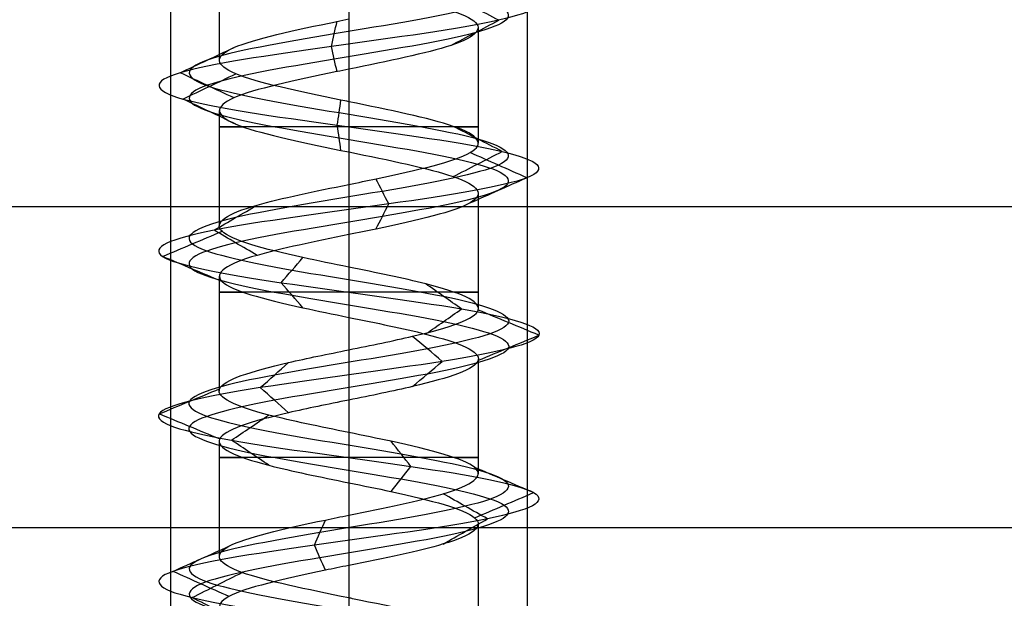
# Model space of a CAD drawing. Header units: millimetres. Extents: x -429 to 422, y -262 to 259.
# Tile 491 of 656: x 232 to 246, y 185 to 193. Entities that reach past the tile are written whole.
import ezdxf

# ---------------------------------------------------------------- set-up
doc = ezdxf.new("R2010")
doc.units = ezdxf.units.MM
doc.layers.add('Default', color=7, linetype='Continuous', true_color=0x000000)

msp = doc.modelspace()

# ---------------------------------------------------------------- linework, layer by layer
at = {"layer": 'Default', "color": 9, "true_color": 0xbebcba}
for p, q in [((235.057, 194.227, 880.822), (235.057, 192.612, 880.822)), ((238.688, 193.068, 880.822), (238.688, 191.452, 880.822)), ((236.873, 192.488, 879.003), (236.873, 190.873, 879.006)), ((235.057, 191.908, 880.822), (235.057, 190.294, 880.822)), ((238.688, 190.748, 880.822), (238.688, 189.134, 880.822)), ((236.873, 190.169, 879.006), (236.873, 188.555, 879.011)), ((235.057, 189.589, 880.822), (235.057, 187.976, 880.822)), ((238.688, 188.43, 880.822), (238.688, 186.816, 880.822)), ((236.873, 187.851, 879.011), (236.873, 186.238, 879.005)), ((235.057, 187.273, 880.822), (235.057, 185.658, 880.822)), ((238.688, 186.113, 880.822), (238.688, 184.498, 880.822)), ((236.873, 185.533, 879.005), (236.873, 183.919, 879.003))]:
    msp.add_line(p, q, dxfattribs=at)
at = {"layer": 'Default'}
for p, q in [((-418.127, 190.565, 780.822), (411.873, 190.565, 780.822)), ((-418.127, 190.565, 873.822), (411.873, 190.565, 873.822))]:
    msp.add_line(p, q, dxfattribs=at)
at = {"layer": 'Default', "color": 9, "true_color": 0xbebcba, "extrusion": (0, 1, 0)}
for centre, start, end in [((-236.873, 880.822, 191.68), 270, 35.3645), ((-236.873, 880.822, 191.68), 144.5389, 270), ((-236.873, 880.822, 189.362), 270, 35.2203), ((-236.873, 880.822, 189.362), 144.5782, 270), ((-236.873, 880.822, 187.044), 270, 35.432), ((-236.873, 880.822, 187.044), 144.6441, 270)]:
    msp.add_arc(centre, 1.816, start, end, dxfattribs=at)
at = {"layer": 'Default', "color": 9, "true_color": 0xbebcba}
for points, degree in [([(236.873, 199.97, 878.583), (236.128, 199.848, 878.583), (234.653, 199.603, 879.383), (234.458, 199.235, 881.91), (236.475, 198.867, 883.438), (238.853, 198.499, 882.577), (239.422, 198.132, 880.111), (237.66, 197.764, 878.296), (235.178, 197.396, 878.789), (234.245, 197.028, 881.141), (235.714, 196.66, 883.202), (238.242, 196.293, 883.087), (239.518, 195.925, 880.902), (238.376, 195.557, 878.644), (235.86, 195.189, 878.377), (234.269, 194.821, 880.345), (235.059, 194.454, 882.749), (237.506, 194.086, 883.392), (239.374, 193.718, 881.686), (238.956, 193.35, 879.19), (236.633, 192.983, 878.187), (234.529, 192.615, 879.592), (234.567, 192.247, 882.122), (236.713, 191.879, 883.464), (239.004, 191.511, 882.391), (239.347, 191.144, 879.884), (237.428, 190.776, 878.235), (235.001, 190.408, 878.951), (234.285, 190.04, 881.378), (235.934, 189.673, 883.297), (238.441, 189.305, 882.954), (239.514, 188.937, 880.662), (238.173, 188.569, 878.517), (235.643, 188.201, 878.479), (234.237, 187.834, 880.583), (235.24, 187.466, 882.906), (237.736, 187.098, 883.324), (239.442, 186.73, 881.456), (238.8, 186.362, 879.008), (236.396, 185.995, 878.219), (234.428, 185.627, 879.809), (234.695, 185.259, 882.326), (236.953, 184.891, 883.468), (239.137, 184.524, 882.191), (239.252, 184.156, 879.664), (237.192, 183.788, 878.195), (234.84, 183.42, 879.128), (234.346, 183.052, 881.61), (236.162, 182.685, 883.372), (238.628, 182.317, 882.803), (239.489, 181.949, 880.424), (237.959, 181.581, 878.409), (235.436, 181.213, 878.6), (234.226, 180.846, 880.822), (235.436, 180.478, 883.045), (237.959, 180.11, 883.236), (239.489, 179.742, 881.22), (238.628, 179.375, 878.841), (236.162, 179.007, 878.273), (234.346, 178.639, 880.035), (234.84, 178.271, 882.517), (237.192, 177.903, 883.449), (239.252, 177.536, 881.981), (239.137, 177.168, 879.453), (236.953, 176.8, 878.177), (234.695, 176.432, 879.319), (234.428, 176.064, 881.835), (236.396, 175.697, 883.425), (238.8, 175.329, 882.636), (239.442, 174.961, 880.189), (237.736, 174.593, 878.32), (235.24, 174.226, 878.739), (234.237, 173.858, 881.062), (235.643, 173.49, 883.166), (238.173, 173.122, 883.127), (239.514, 172.754, 880.982), (238.441, 172.387, 878.691), (235.934, 172.019, 878.348), (234.285, 171.651, 880.267), (235.001, 171.283, 882.694), (237.428, 170.916, 883.41), (239.347, 170.548, 881.761), (239.004, 170.18, 879.254), (236.713, 169.812, 878.181), (234.567, 169.444, 879.522), (234.529, 169.077, 882.052), (236.633, 168.709, 883.458), (238.956, 168.341, 882.454), (239.374, 167.973, 879.959), (237.506, 167.605, 878.253), (235.059, 167.238, 878.895), (234.269, 166.87, 881.299), (235.86, 166.502, 883.267), (238.376, 166.134, 883), (239.518, 165.767, 880.742), (238.242, 165.399, 878.557), (235.714, 165.031, 878.443), (234.245, 164.663, 880.503), (235.178, 164.295, 882.855), (237.66, 163.928, 883.349), (239.422, 163.56, 881.533), (238.853, 163.192, 879.067), (236.475, 162.824, 878.206), (234.458, 162.456, 879.735), (234.653, 162.089, 882.262), (236.128, 161.843, 883.062), (236.873, 161.721, 883.062)], 3), ([(236.873, 199.794, 878.156), (235.987, 199.671, 878.156), (234.23, 199.426, 879.109), (233.998, 199.058, 882.116), (236.399, 198.691, 883.936), (239.23, 198.323, 882.912), (239.907, 197.955, 879.976), (237.81, 197.587, 877.815), (234.856, 197.219, 878.402), (233.745, 196.852, 881.202), (235.494, 196.484, 883.655), (238.502, 196.116, 883.518), (240.021, 195.748, 880.917), (238.662, 195.381, 878.23), (235.667, 195.013, 877.912), (233.774, 194.645, 880.254), (234.713, 194.277, 883.116), (237.626, 193.909, 883.881), (239.85, 193.542, 881.85), (239.352, 193.174, 878.879), (236.588, 192.806, 877.685), (234.083, 192.438, 879.358), (234.129, 192.07, 882.37), (236.682, 191.703, 883.967), (239.41, 191.335, 882.689), (239.818, 190.967, 879.705), (237.534, 190.599, 877.742), (234.645, 190.232, 878.595), (233.793, 189.864, 881.483), (235.756, 189.496, 883.768), (238.74, 189.128, 883.36), (240.017, 188.76, 880.632), (238.42, 188.393, 878.078), (235.409, 188.025, 878.033), (233.735, 187.657, 880.537), (234.93, 187.289, 883.302), (237.9, 186.921, 883.8), (239.931, 186.554, 881.576), (239.166, 186.186, 878.663), (236.305, 185.818, 877.724), (233.962, 185.45, 879.617), (234.28, 185.083, 882.612), (236.968, 184.715, 883.971), (239.568, 184.347, 882.452), (239.705, 183.979, 879.443), (237.252, 183.611, 877.695), (234.453, 183.244, 878.805), (233.865, 182.876, 881.759), (236.027, 182.508, 883.857), (238.962, 182.14, 883.18), (239.987, 181.772, 880.348), (238.165, 181.405, 877.95), (235.162, 181.037, 878.177), (233.722, 180.669, 880.822), (235.162, 180.301, 883.468), (238.165, 179.934, 883.695), (239.987, 179.566, 881.296), (238.962, 179.198, 878.464), (236.027, 178.83, 877.788), (233.865, 178.462, 879.885), (234.453, 178.095, 882.839), (237.252, 177.727, 883.949), (239.705, 177.359, 882.201), (239.568, 176.991, 879.193), (236.968, 176.624, 877.673), (234.28, 176.256, 879.033), (233.962, 175.888, 882.028), (236.305, 175.52, 883.921), (239.166, 175.152, 882.981), (239.931, 174.785, 880.068), (237.9, 174.417, 877.844), (234.93, 174.049, 878.342), (233.735, 173.681, 881.107), (235.409, 173.313, 883.612), (238.42, 172.946, 883.566), (240.017, 172.578, 881.012), (238.74, 172.21, 878.285), (235.756, 171.842, 877.877), (233.793, 171.475, 880.161), (234.645, 171.107, 883.05), (237.534, 170.739, 883.902), (239.818, 170.371, 881.939), (239.41, 170.003, 878.955), (236.682, 169.636, 877.678), (234.129, 169.268, 879.275), (234.083, 168.9, 882.286), (236.588, 168.532, 883.959), (239.352, 168.164, 882.765), (239.85, 167.797, 879.795), (237.626, 167.429, 877.764), (234.713, 167.061, 878.528), (233.774, 166.693, 881.39), (235.667, 166.326, 883.733), (238.662, 165.958, 883.415), (240.021, 165.59, 880.727), (238.502, 165.222, 878.126), (235.494, 164.854, 877.99), (233.745, 164.487, 880.442), (234.856, 164.119, 883.242), (237.81, 163.751, 883.83), (239.907, 163.383, 881.668), (239.23, 163.015, 878.733), (236.399, 162.648, 877.709), (233.998, 162.28, 879.528), (234.23, 161.912, 882.535), (235.987, 161.667, 883.488), (236.873, 161.544, 883.488)], 3), ([(236.873, 199.617, 878.583), (236.128, 199.495, 878.583), (234.653, 199.25, 879.383), (234.458, 198.882, 881.909), (236.475, 198.514, 883.438), (238.853, 198.146, 882.577), (239.422, 197.778, 880.111), (237.66, 197.411, 878.296), (235.178, 197.043, 878.789), (234.245, 196.675, 881.141), (235.714, 196.307, 883.202), (238.242, 195.94, 883.087), (239.518, 195.572, 880.902), (238.376, 195.204, 878.644), (235.86, 194.836, 878.377), (234.269, 194.468, 880.345), (235.059, 194.101, 882.749), (237.506, 193.733, 883.392), (239.374, 193.365, 881.686), (238.956, 192.997, 879.19), (236.633, 192.629, 878.187), (234.529, 192.262, 879.592), (234.567, 191.894, 882.122), (236.713, 191.526, 883.464), (239.004, 191.158, 882.391), (239.347, 190.791, 879.884), (237.428, 190.423, 878.235), (235.001, 190.055, 878.951), (234.285, 189.687, 881.378), (235.934, 189.319, 883.297), (238.441, 188.952, 882.954), (239.514, 188.584, 880.662), (238.173, 188.216, 878.517), (235.643, 187.848, 878.479), (234.237, 187.48, 880.583), (235.24, 187.113, 882.905), (237.736, 186.745, 883.324), (239.442, 186.377, 881.456), (238.8, 186.009, 879.008), (236.396, 185.642, 878.219), (234.428, 185.274, 879.809), (234.695, 184.906, 882.326), (236.953, 184.538, 883.468), (239.137, 184.17, 882.191), (239.252, 183.803, 879.664), (237.192, 183.435, 878.195), (234.84, 183.067, 879.128), (234.346, 182.699, 881.61), (236.162, 182.331, 883.372), (238.628, 181.964, 882.803), (239.489, 181.596, 880.424), (237.959, 181.228, 878.409), (235.436, 180.86, 878.6), (234.226, 180.493, 880.822), (235.436, 180.125, 883.045), (237.959, 179.757, 883.236), (239.489, 179.389, 881.22), (238.628, 179.021, 878.841), (236.162, 178.654, 878.273), (234.346, 178.286, 880.035), (234.84, 177.918, 882.517), (237.192, 177.55, 883.449), (239.252, 177.183, 881.981), (239.137, 176.815, 879.453), (236.953, 176.447, 878.177), (234.695, 176.079, 879.319), (234.428, 175.711, 881.835), (236.396, 175.344, 883.425), (238.8, 174.976, 882.636), (239.442, 174.608, 880.189), (237.736, 174.24, 878.32), (235.24, 173.872, 878.739), (234.237, 173.505, 881.062), (235.643, 173.137, 883.166), (238.173, 172.769, 883.127), (239.514, 172.401, 880.982), (238.441, 172.034, 878.691), (235.934, 171.666, 878.348), (234.285, 171.298, 880.267), (235.001, 170.93, 882.694), (237.428, 170.562, 883.41), (239.347, 170.195, 881.761), (239.004, 169.827, 879.254), (236.713, 169.459, 878.181), (234.567, 169.091, 879.522), (234.529, 168.723, 882.052), (236.633, 168.356, 883.458), (238.956, 167.988, 882.454), (239.374, 167.62, 879.959), (237.506, 167.252, 878.253), (235.059, 166.885, 878.895), (234.269, 166.517, 881.299), (235.86, 166.149, 883.267), (238.376, 165.781, 883), (239.518, 165.413, 880.742), (238.242, 165.046, 878.557), (235.714, 164.678, 878.443), (234.245, 164.31, 880.503), (235.178, 163.942, 882.855), (237.66, 163.574, 883.349), (239.422, 163.207, 881.533), (238.853, 162.839, 879.067), (236.475, 162.471, 878.206), (234.458, 162.103, 879.735), (234.653, 161.736, 882.262), (236.128, 161.49, 883.062), (236.873, 161.368, 883.062)], 3), ([(236.873, 193.646, 882.638), (236.873, 192.839, 882.638), (236.873, 192.032, 882.638)], 2), ([(238.975, 193.174, 879.175), (238.751, 193.291, 879.351), (238.527, 193.409, 879.526), (238.304, 193.526, 879.701)], 3), ([(238.304, 192.821, 879.701), (238.527, 192.939, 879.526), (238.751, 193.056, 879.351), (238.975, 193.174, 879.175)], 3), ([(236.631, 192.806, 878.163), (236.657, 192.924, 878.446), (236.682, 193.041, 878.729), (236.708, 193.159, 879.012)], 3), ([(234.508, 192.438, 879.581), (234.76, 192.556, 879.713), (235.012, 192.673, 879.846), (235.263, 192.791, 879.978)], 3), ([(236.708, 192.453, 879.012), (236.682, 192.571, 878.729), (236.657, 192.688, 878.446), (236.631, 192.806, 878.163)], 3), ([(235.263, 192.086, 879.978), (235.012, 192.203, 879.846), (234.76, 192.321, 879.713), (234.508, 192.438, 879.581)], 3), ([(234.547, 192.07, 882.134), (234.795, 192.188, 881.994), (235.042, 192.306, 881.855), (235.29, 192.423, 881.715)], 3), ([(235.29, 191.718, 881.715), (235.042, 191.835, 881.855), (234.795, 191.953, 881.994), (234.547, 192.07, 882.134)], 3), ([(236.711, 191.703, 883.488), (236.729, 191.82, 883.204), (236.746, 191.938, 882.919), (236.763, 192.056, 882.635)], 3), ([(236.763, 191.35, 882.636), (236.746, 191.467, 882.92), (236.729, 191.585, 883.204), (236.711, 191.703, 883.488)], 3), ([(239.023, 191.335, 882.405), (238.794, 191.452, 882.236), (238.566, 191.57, 882.068), (238.337, 191.687, 881.899)], 3), ([(236.873, 191.328, 882.638), (236.873, 190.521, 882.638), (236.873, 189.714, 882.638)], 2), ([(238.336, 190.982, 881.899), (238.565, 191.1, 882.068), (238.794, 191.217, 882.236), (239.023, 191.335, 882.405)], 3), ([(239.369, 190.967, 879.875), (239.104, 191.084, 879.976), (238.839, 191.202, 880.077), (238.573, 191.319, 880.177)], 3), ([(238.572, 190.614, 880.178), (238.838, 190.732, 880.077), (239.104, 190.85, 879.976), (239.369, 190.967, 879.875)], 3), ([(237.433, 190.599, 878.211), (237.374, 190.717, 878.489), (237.314, 190.834, 878.766), (237.254, 190.951, 879.043)], 3), ([(234.984, 190.232, 878.934), (235.185, 190.349, 879.135), (235.386, 190.466, 879.336), (235.587, 190.584, 879.537)], 3), ([(237.254, 190.247, 879.045), (237.314, 190.364, 878.767), (237.373, 190.482, 878.489), (237.433, 190.599, 878.211)], 3), ([(234.262, 189.864, 881.383), (234.54, 189.981, 881.323), (234.817, 190.099, 881.263), (235.095, 190.216, 881.204)], 3), ([(235.587, 189.879, 879.536), (235.386, 189.997, 879.336), (235.185, 190.114, 879.135), (234.984, 190.232, 878.934)], 3), ([(235.094, 189.512, 881.204), (234.817, 189.629, 881.264), (234.539, 189.746, 881.323), (234.262, 189.864, 881.383)], 3), ([(235.926, 189.496, 883.319), (236.026, 189.613, 883.054), (236.127, 189.73, 882.789), (236.227, 189.848, 882.524)], 3), ([(236.227, 189.144, 882.524), (236.127, 189.262, 882.789), (236.026, 189.379, 883.054), (235.926, 189.496, 883.319)], 3), ([(238.455, 189.128, 882.973), (238.287, 189.245, 882.745), (238.119, 189.362, 882.517), (237.952, 189.48, 882.289)], 3), ([(237.952, 188.777, 882.289), (238.12, 188.894, 882.517), (238.287, 189.011, 882.745), (238.455, 189.128, 882.973)], 3), ([(239.538, 188.76, 880.661), (239.255, 188.878, 880.678), (238.973, 188.995, 880.695), (238.69, 189.112, 880.712)], 3), ([(236.873, 189.01, 882.638), (236.873, 188.203, 882.638), (236.873, 187.396, 882.638)], 2), ([(238.69, 188.409, 880.712), (238.973, 188.526, 880.695), (239.255, 188.643, 880.678), (239.538, 188.76, 880.661)], 3), ([(238.184, 188.393, 878.496), (238.045, 188.51, 878.743), (237.906, 188.627, 878.99), (237.767, 188.744, 879.237)], 3), ([(235.632, 188.025, 878.458), (235.763, 188.142, 878.709), (235.895, 188.259, 878.959), (236.027, 188.376, 879.21)], 3), ([(237.767, 188.041, 879.237), (237.906, 188.158, 878.99), (238.045, 188.275, 878.743), (238.184, 188.393, 878.496)], 3), ([(234.213, 187.657, 880.581), (234.495, 187.774, 880.606), (234.778, 187.891, 880.632), (235.06, 188.008, 880.657)], 3), ([(236.027, 187.673, 879.21), (235.895, 187.791, 878.959), (235.763, 187.908, 878.709), (235.632, 188.025, 878.458)], 3), ([(235.06, 187.306, 880.657), (234.778, 187.423, 880.632), (234.495, 187.54, 880.606), (234.213, 187.657, 880.581)], 3), ([(235.226, 187.289, 882.924), (235.401, 187.406, 882.701), (235.575, 187.524, 882.478), (235.75, 187.641, 882.255)], 3), ([(235.75, 186.938, 882.255), (235.575, 187.055, 882.478), (235.401, 187.172, 882.701), (235.226, 187.289, 882.924)], 3), ([(237.744, 186.921, 883.346), (237.651, 187.039, 883.078), (237.559, 187.156, 882.81), (237.466, 187.273, 882.542)], 3), ([(237.466, 186.57, 882.542), (237.559, 186.687, 882.81), (237.651, 186.804, 883.078), (237.744, 186.921, 883.346)], 3), ([(239.465, 186.554, 881.461), (239.189, 186.671, 881.393), (238.914, 186.789, 881.325), (238.638, 186.906, 881.257)], 3), ([(236.873, 186.692, 882.638), (236.873, 185.885, 882.638), (236.873, 185.078, 882.638)], 2), ([(238.638, 186.201, 881.257), (238.914, 186.319, 881.325), (239.19, 186.436, 881.393), (239.465, 186.554, 881.461)], 3), ([(238.817, 186.186, 878.992), (238.61, 186.303, 879.187), (238.403, 186.421, 879.381), (238.197, 186.538, 879.576)], 3), ([(236.391, 185.818, 878.196), (236.442, 185.935, 878.475), (236.494, 186.053, 878.754), (236.545, 186.17, 879.032)], 3), ([(238.196, 185.833, 879.576), (238.403, 185.951, 879.382), (238.61, 186.068, 879.187), (238.817, 186.186, 878.992)], 3), ([(234.406, 185.45, 879.8), (234.668, 185.568, 879.909), (234.93, 185.685, 880.017), (235.192, 185.802, 880.126)], 3), ([(236.545, 185.465, 879.035), (236.494, 185.583, 878.755), (236.443, 185.701, 878.475), (236.391, 185.818, 878.196)], 3), ([(235.194, 185.097, 880.127), (234.931, 185.215, 880.018), (234.668, 185.333, 879.909), (234.406, 185.45, 879.8)], 3), ([(234.675, 185.083, 882.339), (234.909, 185.2, 882.178), (235.143, 185.318, 882.016), (235.377, 185.435, 881.855)], 3), ([(235.377, 184.73, 881.854), (235.143, 184.847, 882.016), (234.909, 184.965, 882.177), (234.675, 185.083, 882.339)], 3)]:
    msp.add_open_spline(points, degree=degree, dxfattribs=at)
at = {"layer": 'Default'}
for points in [[(234.373, 195.065, 880.822), (234.373, 172.565, 880.822), (234.373, 150.065, 880.822)], [(236.873, 195.065, 883.322), (236.873, 172.565, 883.322), (236.873, 150.065, 883.322)], [(236.873, 195.065, 878.322), (236.873, 172.565, 878.322), (236.873, 150.065, 878.322)], [(239.373, 195.065, 880.822), (239.373, 172.565, 880.822), (239.373, 150.065, 880.822)], [(-418.127, 186.065, 780.822), (-3.127, 186.065, 780.822), (411.873, 186.065, 780.822)], [(-418.127, 186.065, 873.822), (-3.127, 186.065, 873.822), (411.873, 186.065, 873.822)], [(-418.127, 186.065, 827.322), (-3.127, 186.065, 827.322), (411.873, 186.065, 827.322)]]:
    msp.add_open_spline(points, degree=2, dxfattribs=at)
at = {"layer": 'Default', "color": 9, "true_color": 0xbebcba}
for points, knots in [([(236.873, 193.646, 882.638), (237.019, 193.617, 882.639), (237.767, 193.464, 882.556), (238.9, 193.19, 881.522), (238.571, 192.833, 879.56), (237.419, 192.599, 879.007), (236.873, 192.488, 879.003)], [-16.735145, -16.735145, -16.735145, -16.735145, -16.091486, -13.436391, -10.781296, -8.369707, -8.369707, -8.369707, -8.369707]), ([(236.873, 192.032, 882.638), (236.836, 192.04, 882.638), (236.8, 192.047, 882.637), (236.763, 192.055, 882.635), (236.164, 192.177, 882.599), (235.584, 192.3, 882.237), (235.289, 192.423, 881.714), (234.993, 192.545, 881.191), (234.983, 192.668, 880.507), (235.262, 192.79, 879.975), (235.541, 192.913, 879.443), (236.109, 193.035, 879.064), (236.708, 193.158, 879.01), (236.762, 193.169, 879.005), (236.817, 193.181, 879.002), (236.873, 193.192, 879.003)], [-15.638496, -15.638496, -15.638496, -15.638496, -15.494179, -15.494179, -15.494179, -13.008298, -13.008298, -13.008298, -10.523023, -10.523023, -10.523023, -8.037877, -8.037877, -8.037877, -7.809918, -7.809918, -7.809918, -7.809918]), ([(236.873, 192.488, 879.003), (236.817, 192.476, 879.002), (236.162, 192.343, 879.029), (234.973, 192.086, 879.823), (235.004, 191.718, 881.874), (236.199, 191.466, 882.621), (236.836, 191.336, 882.638), (236.873, 191.328, 882.638)], [-8.369707, -8.369707, -8.369707, -8.369707, -8.1262, -5.471105, -2.81601, -0.160914, 0, 0, 0, 0]), ([(236.873, 190.873, 879.006), (237.001, 190.899, 879.004), (237.13, 190.925, 879.017), (237.255, 190.951, 879.043), (237.842, 191.074, 879.169), (238.361, 191.197, 879.615), (238.574, 191.319, 880.176), (238.787, 191.442, 880.737), (238.694, 191.564, 881.415), (238.338, 191.687, 881.898), (238.003, 191.802, 882.352), (237.437, 191.917, 882.635), (236.873, 192.032, 882.638)], [-7.823676, -7.823676, -7.823676, -7.823676, -7.293295, -7.293295, -7.293295, -4.808244, -4.808244, -4.808244, -2.323295, -2.323295, -2.323295, 0, 0, 0, 0]), ([(236.873, 191.328, 882.638), (237.437, 191.213, 882.635), (238.607, 190.975, 882.051), (238.879, 190.615, 880.06), (237.731, 190.344, 879.074), (237.001, 190.195, 879.004), (236.873, 190.169, 879.006)], [-16.717817, -16.717817, -16.717817, -16.717817, -14.227024, -11.574528, -8.922032, -8.356096, -8.356096, -8.356096, -8.356096]), ([(236.873, 189.714, 882.638), (236.653, 189.759, 882.639), (236.433, 189.803, 882.602), (236.229, 189.848, 882.525), (235.667, 189.971, 882.311), (235.221, 190.093, 881.793), (235.095, 190.216, 881.205), (234.969, 190.338, 880.617), (235.163, 190.461, 879.961), (235.587, 190.584, 879.536), (235.921, 190.68, 879.202), (236.398, 190.776, 879.011), (236.873, 190.873, 879.006)], [-15.625304, -15.625304, -15.625304, -15.625304, -14.752315, -14.752315, -14.752315, -12.265708, -12.265708, -12.265708, -9.779131, -9.779131, -9.779131, -7.823676, -7.823676, -7.823676, -7.823676]), ([(236.873, 190.169, 879.006), (236.398, 190.072, 879.011), (235.315, 189.853, 879.445), (234.776, 189.512, 881.274), (235.829, 189.222, 882.5), (236.653, 189.055, 882.639), (236.873, 189.01, 882.638)], [-8.356096, -8.356096, -8.356096, -8.356096, -6.269536, -3.61704, -0.964544, 0, 0, 0, 0]), ([(236.873, 188.555, 879.011), (237.185, 188.618, 879.011), (237.497, 188.682, 879.088), (237.766, 188.745, 879.24), (238.289, 188.867, 879.535), (238.652, 188.99, 880.115), (238.688, 189.112, 880.714), (238.724, 189.235, 881.314), (238.434, 189.358, 881.933), (237.951, 189.48, 882.289), (237.643, 189.558, 882.516), (237.257, 189.636, 882.635), (236.873, 189.714, 882.638)], [-7.796921, -7.796921, -7.796921, -7.796921, -6.516555, -6.516555, -6.516555, -4.030681, -4.030681, -4.030681, -1.544826, -1.544826, -1.544826, 0, 0, 0, 0]), ([(236.873, 189.01, 882.638), (237.257, 188.932, 882.635), (238.25, 188.731, 882.327), (239.015, 188.408, 880.695), (238.103, 188.1, 879.236), (237.185, 187.914, 879.011), (236.873, 187.851, 879.011)], [-16.671132, -16.671132, -16.671132, -16.671132, -14.989298, -12.343786, -9.698274, -8.335658, -8.335658, -8.335658, -8.335658]), ([(236.873, 187.396, 882.638), (236.47, 187.478, 882.635), (236.066, 187.56, 882.502), (235.751, 187.641, 882.256), (235.278, 187.764, 881.885), (235.007, 187.887, 881.258), (235.061, 188.009, 880.659), (235.116, 188.132, 880.061), (235.495, 188.254, 879.493), (236.027, 188.377, 879.214), (236.285, 188.436, 879.078), (236.579, 188.496, 879.011), (236.873, 188.555, 879.011)], [-15.59455, -15.59455, -15.59455, -15.59455, -13.973848, -13.973848, -13.973848, -11.488128, -11.488128, -11.488128, -9.002379, -9.002379, -9.002379, -7.796921, -7.796921, -7.796921, -7.796921]), ([(236.873, 187.851, 879.011), (236.579, 187.792, 879.011), (235.68, 187.61, 879.217), (234.736, 187.305, 880.63), (235.459, 186.978, 882.303), (236.47, 186.774, 882.635), (236.873, 186.692, 882.638)], [-8.335658, -8.335658, -8.335658, -8.335658, -7.052762, -4.40725, -1.761738, 0, 0, 0, 0]), ([(236.873, 186.238, 879.005), (237.365, 186.338, 879.01), (237.86, 186.438, 879.218), (238.196, 186.538, 879.575), (238.608, 186.661, 880.013), (238.781, 186.783, 880.675), (238.638, 186.906, 881.258), (238.494, 187.028, 881.842), (238.032, 187.151, 882.347), (237.465, 187.274, 882.543), (237.275, 187.314, 882.608), (237.074, 187.355, 882.639), (236.873, 187.396, 882.638)], [-7.803231, -7.803231, -7.803231, -7.803231, -5.772465, -5.772465, -5.772465, -3.285917, -3.285917, -3.285917, -0.799324, -0.799324, -0.799324, 0, 0, 0, 0]), ([(236.873, 186.692, 882.638), (237.074, 186.651, 882.639), (237.879, 186.488, 882.515), (238.955, 186.202, 881.336), (238.466, 185.856, 879.473), (237.365, 185.634, 879.01), (236.873, 185.533, 879.005)], [-16.728505, -16.728505, -16.728505, -16.728505, -15.8438, -13.189681, -10.535562, -8.367307, -8.367307, -8.367307, -8.367307]), ([(236.873, 185.078, 882.638), (236.29, 185.197, 882.637), (235.706, 185.316, 882.332), (235.375, 185.435, 881.853), (235.034, 185.557, 881.359), (234.962, 185.68, 880.679), (235.192, 185.802, 880.125), (235.422, 185.925, 879.57), (235.953, 186.048, 879.14), (236.544, 186.17, 879.032), (236.652, 186.193, 879.013), (236.762, 186.215, 879.004), (236.873, 186.238, 879.005)], [-15.632466, -15.632466, -15.632466, -15.632466, -13.228322, -13.228322, -13.228322, -10.743345, -10.743345, -10.743345, -8.258283, -8.258283, -8.258283, -7.803231, -7.803231, -7.803231, -7.803231]), ([(236.873, 185.533, 879.005), (236.762, 185.511, 879.004), (236.051, 185.366, 879.062), (234.89, 185.098, 880), (235.104, 184.734, 882.018), (236.29, 184.493, 882.637), (236.873, 184.374, 882.638)], [-8.367307, -8.367307, -8.367307, -8.367307, -7.881443, -5.227324, -2.573205, 0, 0, 0, 0]), ([(236.873, 183.919, 879.003), (236.946, 183.934, 879.003), (237.02, 183.949, 879.007), (237.092, 183.963, 879.015), (237.689, 184.086, 879.088), (238.245, 184.209, 879.484), (238.508, 184.331, 880.024), (238.771, 184.454, 880.564), (238.74, 184.576, 881.247), (238.429, 184.699, 881.761), (238.118, 184.822, 882.275), (237.528, 184.944, 882.619), (236.927, 185.067, 882.637), (236.909, 185.071, 882.638), (236.891, 185.074, 882.638), (236.873, 185.078, 882.638)], [-7.832008, -7.832008, -7.832008, -7.832008, -7.528171, -7.528171, -7.528171, -5.043059, -5.043059, -5.043059, -2.557914, -2.557914, -2.557914, -0.07214, -0.07214, -0.07214, 0, 0, 0, 0])]:
    msp.add_open_spline(points, degree=3, knots=knots, dxfattribs=at)

doc.saveas('drawing.dxf')
